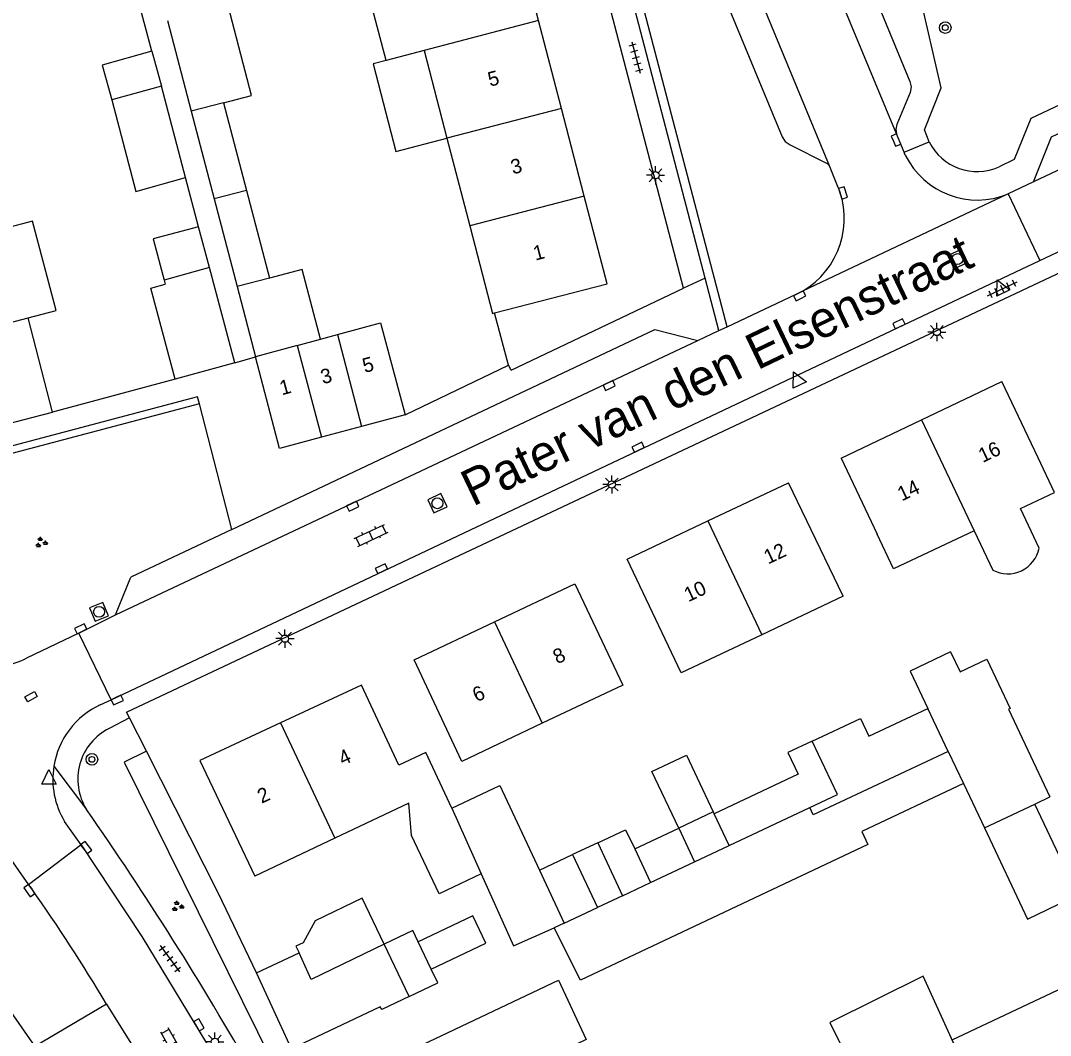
# Model space of a CAD drawing. Extents: x 136000 to 138005, y 398500 to 400500.
# Drawn here: x 137462.4 to 137533.3, y 399263.7 to 399333.7 of the extents above; entities that cross this region are included whole.
import ezdxf

# ---------------------------------------------------------------- set-up
doc = ezdxf.new("R2010")
doc.units = 0
for name, color, linetype in [('gg-afsc-erfafscheiding', 7, 'Continuous'), ('gg-afsc-muur', 7, 'Continuous'), ('gg-anno-huisnummerreeks BGT', 7, 'Continuous'), ('gg-anno-openbare ruimte label', 7, 'Continuous'), ('gg-bbg-bijgebouw', 7, 'Continuous'), ('gg-bbg-gedigitaliseerde bebouwing', 7, 'Continuous'), ('gg-bbg-gedigitaliseerde bijgebouw', 7, 'Continuous'), ('gg-bbg-hoofdgebouw', 7, 'Continuous'), ('gg-bbg-luifel en loopbrug', 7, 'Continuous'), ('gg-bbg-tussenscheiding', 7, 'Continuous'), ('gg-knt-verharding', 7, 'Continuous'), ('gg-knt-verharding nz', 7, 'Continuous'), ('gt-grn-groengrens', 7, 'Continuous'), ('gt-grn-weggrens', 7, 'Continuous'), ('gt-symb-boom', 7, 'Continuous'), ('gt-symb-groenvak', 7, 'Continuous'), ('gt-symb-klinker verharding', 7, 'Continuous'), ('gt-symb-kolk', 7, 'Continuous'), ('gt-symb-kolk center center', 7, 'Continuous'), ('gt-symb-lichtmast', 7, 'Continuous'), ('gt-symb-rioolschacht', 7, 'Continuous'), ('gt-symb-tegel verharding', 7, 'Continuous'), ('gt-symb-waterafsluiter', 7, 'Continuous')]:
    doc.layers.add(name, color=color, linetype=linetype)

# ---------------------------------------------------------------- blocks, each defined once
blk = doc.blocks.new('gt0-WAFSL')
at = {"layer": 'gt-symb-waterafsluiter'}
for p, q in [((-0.5, -0.333), (0, 0.667)), ((0, 0.667), (0.5, -0.333)), ((0.5, -0.333), (-0.5, -0.333))]:
    blk.add_line(p, q, dxfattribs=at)
blk = doc.blocks.new('gt0-KOLK')
at = {"layer": 'gt-symb-kolk'}
blk.add_lwpolyline([(0, 0), (0.375, 0), (0.375, 0.4), (-0.375, 0.4), (-0.375, 0), (0, 0)], dxfattribs=at)
blk = doc.blocks.new('gt0-TEG1')
at = {"layer": 'gt-symb-tegel verharding'}
for p, q in [((-1.125, 0), (1.125, 0)), ((-0.9, -0.25), (-0.9, 0.25)), ((-0.45, -0.25), (-0.45, 0.25)), ((0, -0.25), (0, 0.25)), ((0.45, -0.25), (0.45, 0.25)), ((0.9, -0.25), (0.9, 0.25))]:
    blk.add_line(p, q, dxfattribs=at)
blk = doc.blocks.new('gt0-LMAST')
at = {"layer": 'gt-symb-lichtmast'}
for p, q in [((-0.182, 0.173), (-0.447, 0.438)), ((-0.005, 0.246), (-0.005, 0.621)), ((0.172, 0.173), (0.437, 0.438)), ((-0.255, -0.004), (-0.63, -0.004)), ((-0.182, -0.181), (-0.447, -0.446)), ((-0.005, -0.254), (-0.005, -0.629)), ((0.437, -0.446), (0.172, -0.181)), ((0.245, -0.004), (0.62, -0.004))]:
    blk.add_line(p, q, dxfattribs=at)
blk.add_circle((-0.005, -0.004), 0.25, dxfattribs=at)
blk = doc.blocks.new('gt0-KL1')
at = {"layer": 'gt-symb-klinker verharding'}
for p, q in [((-1.15, 0.3), (1.15, 0.3)), ((-1, -0.3), (-1, 0.3)), ((-0.5, 0.3), (-0.5, 0.45)), ((0, -0.3), (0, 0.3)), ((0.5, 0.3), (0.5, 0.45)), ((1, -0.3), (1, 0.3)), ((-1.15, -0.3), (1.15, -0.3)), ((-0.5, -0.45), (-0.5, -0.3)), ((0.5, -0.45), (0.5, -0.3))]:
    blk.add_line(p, q, dxfattribs=at)
blk = doc.blocks.new('gt0-RS')
at = {"layer": 'gt-symb-rioolschacht'}
blk.add_lwpolyline([(-0.5, -0.5), (0.5, -0.5), (0.5, 0.5), (-0.5, 0.5)], close=True, dxfattribs=at)
blk.add_circle((0, 0), 0.375, dxfattribs=at)
blk = doc.blocks.new('gt0-GRVAK')
at = {"layer": 'gt-symb-groenvak'}
for p, q in [((-0.11, 0.189), (-0.228, 0.24)), ((-0.182, 0.153), (0.088, 0.153)), ((-0.091, 0.211), (-0.156, 0.322)), ((-0.047, 0.214), (-0.047, 0.393)), ((-0.004, 0.211), (0.061, 0.322)), ((0.015, 0.189), (0.133, 0.24)), ((0.262, -0.052), (0.197, 0.059)), ((0.305, -0.049), (0.305, 0.13)), ((0.349, -0.052), (0.414, 0.059)), ((-0.245, -0.228), (-0.363, -0.177)), ((-0.318, -0.264), (-0.047, -0.264)), ((-0.226, -0.206), (-0.291, -0.095)), ((-0.183, -0.203), (-0.183, -0.024)), ((-0.139, -0.206), (-0.074, -0.095)), ((-0.12, -0.228), (-0.002, -0.177)), ((0.243, -0.074), (0.125, -0.023)), ((0.17, -0.11), (0.441, -0.11)), ((0.368, -0.074), (0.486, -0.023))]:
    blk.add_line(p, q, dxfattribs=at)
blk = doc.blocks.new('gt0-BOOM')
at = {"layer": 'gt-symb-boom'}
for radius in [0.4, 0.2]:
    blk.add_circle((0, 0), radius, dxfattribs=at)
blk = doc.blocks.new('gt0-KOLKCC')
at = {"layer": 'gt-symb-kolk center center'}
blk.add_lwpolyline([(-0.375, 0.2), (0.375, 0.2), (0.375, -0.2), (-0.375, -0.2)], close=True, dxfattribs=at)

msp = doc.modelspace()

# ---------------------------------------------------------------- linework, layer by layer
at = {"layer": 'gg-afsc-erfafscheiding'}
for p, q in [((137471.396, 399331.58), (137469.591, 399338.468)), ((137474.622, 399319.481), (137473.724, 399322.886)), ((137469.865, 399285.629), (137469.683, 399285.988)), ((137471.024, 399283.344), (137469.865, 399285.629)), ((137475.999, 399273.531), (137471.024, 399283.344))]:
    msp.add_line(p, q, dxfattribs=at)
at = {"layer": 'gg-afsc-muur'}
for p, q in [((137495.989, 399309.947), (137495.019, 399313.546)), ((137488.87, 399306.53), (137495.989, 399309.947)), ((137473.007, 399308.97), (137464.552, 399306.708)), ((137478.609, 399268.051), (137475.999, 399273.531))]:
    msp.add_line(p, q, dxfattribs=at)
at = {"layer": 'gg-bbg-bijgebouw'}
for p, q in [((137477.119, 399310.102), (137473.007, 399308.97)), ((137488.87, 399306.53), (137485.84, 399305.713)), ((137485.84, 399305.713), (137483.098, 399304.974)), ((137478.609, 399268.051), (137481.548, 399269.441)), ((137481.033, 399262.812), (137478.609, 399268.051))]:
    msp.add_line(p, q, dxfattribs=at)
for points in [[(137483.098, 399304.974), (137480.19, 399304.19), (137478.543, 399310.509)], [(137489.14, 399266.43), (137487.24, 399265.52), (137487.14, 399265.71), (137481.033, 399262.812)]]:
    msp.add_lwpolyline(points, dxfattribs=at)
at = {"layer": 'gg-bbg-gedigitaliseerde bebouwing'}
for p, q in [((137487.549, 399330.949), (137485.978, 399336.939)), ((137490.161, 399331.634), (137487.549, 399330.949)), ((137490.161, 399331.634), (137491.735, 399325.587)), ((137491.735, 399325.587), (137493.31, 399319.54)), ((137493.31, 399319.54), (137494.88, 399313.51)), ((137464.552, 399306.708), (137462.867, 399313.206)), ((137532.48, 399303.552), (137529.99, 399308.81)), ((137518.9, 399303.54), (137521.399, 399298.286)), ((137528.072, 399298.527), (137529.355, 399295.818)), ((137519.037, 399294.01), (137513.436, 399291.361)), ((137484.005, 399277.332), (137478.5, 399274.72))]:
    msp.add_line(p, q, dxfattribs=at)
for points in [[(137462.867, 399313.206), (137464.809, 399313.718), (137463.186, 399319.873), (137461.269, 399319.367)], [(137532.549, 399297.33), (137531.262, 399300.051), (137533.611, 399301.164), (137532.48, 399303.552)], [(137528.072, 399298.527), (137522.521, 399295.899), (137521.399, 399298.286)], [(137513.436, 399291.361), (137507.873, 399288.729), (137504.16, 399296.58)], [(137500.56, 399294.87), (137503.863, 399287.893), (137498.306, 399285.256)], [(137498.306, 399285.256), (137492.769, 399282.628), (137489.47, 399289.63)], [(137494.105, 399274.884), (137491.205, 399273.509), (137489.302, 399277.521), (137489.116, 399279.757), (137484.005, 399277.332)], [(137485.13, 399260.76), (137499.416, 399267.555), (137501.331, 399263.463), (137499.29, 399262.47), (137501.139, 399258.666), (137494.447, 399255.413), (137494.198, 399255.926), (137491.392, 399254.562), (137491.86, 399253.6)]]:
    msp.add_lwpolyline(points, dxfattribs=at)
msp.add_arc((137530.39, 399297.762), 2.202, 241.97168, 348.69291, dxfattribs=at)
at = {"layer": 'gg-bbg-gedigitaliseerde bijgebouw'}
for p, q in [((137472.486, 399333.7), (137474.117, 399327.452)), ((137471.396, 399331.58), (137472.064, 399329.179)), ((137473.724, 399322.886), (137472.064, 399329.179)), ((137476.343, 399328.032), (137477.922, 399321.988)), ((137474.117, 399327.452), (137475.696, 399321.408)), ((137477.922, 399321.988), (137479.501, 399315.942)), ((137475.696, 399321.408), (137477.275, 399315.362)), ((137475.373, 399316.675), (137474.622, 399319.481)), ((137477.119, 399310.102), (137475.373, 399316.675)), ((137472.247, 399315.808), (137472.322, 399315.527)), ((137477.275, 399315.362), (137478.543, 399310.509)), ((137483.024, 399311.728), (137484.206, 399312.049)), ((137527.329, 399281.106), (137528.779, 399278.043)), ((137532.259, 399279.69), (137533.297, 399280.181)), ((137528.779, 399278.043), (137532.259, 399279.69)), ((137510.092, 399279.143), (137507.714, 399278.025)), ((137510.092, 399279.143), (137510.147, 399279.025)), ((137507.714, 399278.025), (137508.806, 399275.709)), ((137502.138, 399277.019), (137500.4, 399276.2)), ((137504.682, 399276.596), (137505.778, 399274.285)), ((137500.4, 399276.2), (137502.112, 399272.561)), ((137505.778, 399274.285), (137508.806, 399275.709)), ((137498.118, 399275.123), (137499.823, 399271.485)), ((137499.823, 399271.485), (137502.112, 399272.561)), ((137490.659, 399268.305), (137489.76, 399270.185))]:
    msp.add_line(p, q, dxfattribs=at)
for points in [[(137476.343, 399328.032), (137478.278, 399328.537), (137476.664, 399334.718)], [(137471.396, 399331.58), (137467.974, 399330.627), (137468.642, 399328.227)], [(137468.642, 399328.227), (137470.295, 399321.917), (137473.724, 399322.886)], [(137474.622, 399319.481), (137471.492, 399318.643), (137472.247, 399315.808)], [(137483.024, 399311.728), (137481.772, 399316.534), (137479.501, 399315.942)], [(137473.007, 399308.97), (137471.33, 399315.262), (137472.322, 399315.527)], [(137484.206, 399312.049), (137487.165, 399312.854), (137488.87, 399306.53)], [(137526.455, 399290.175), (137523.662, 399288.853), (137524.878, 399286.285)], [(137526.455, 399290.175), (137527.101, 399288.81), (137528.943, 399289.682), (137530.552, 399286.284)], [(137516.909, 399284.029), (137520.243, 399285.596), (137520.817, 399284.375), (137524.878, 399286.285)], [(137530.552, 399286.284), (137530.435, 399286.228), (137533.297, 399280.181)], [(137516.909, 399284.029), (137515.241, 399283.245), (137515.944, 399281.75), (137510.147, 399279.025)], [(137492.08, 399279.41), (137495.383, 399280.958), (137498.118, 399275.123)], [(137527.329, 399281.106), (137520.327, 399277.791), (137520.751, 399276.895), (137500.933, 399267.549), (137499.137, 399271.162)], [(137502.138, 399277.019), (137504.053, 399277.922), (137504.682, 399276.596)], [(137494.105, 399274.884), (137496.332, 399269.907), (137499.137, 399271.162)], [(137489.76, 399270.185), (137489.386, 399270.965), (137487.42, 399270.024)], [(137487.42, 399270.024), (137482.382, 399267.604), (137481.548, 399269.441)], [(137489.14, 399266.43), (137491.106, 399267.371), (137490.659, 399268.305)], [(137528.583, 399258.972), (137524.551, 399267.823), (137518.118, 399264.62), (137519.571, 399261.697)], [(137526.555, 399263.445), (137534.638, 399267.258), (137538.451, 399259.175), (137530.368, 399255.362), (137526.555, 399263.445)]]:
    msp.add_lwpolyline(points, dxfattribs=at)
at = {"layer": 'gg-bbg-hoofdgebouw'}
for p, q in [((137498.053, 399333.691), (137496.493, 399339.678)), ((137499.629, 399327.644), (137498.053, 399333.691)), ((137501.204, 399321.597), (137499.629, 399327.644)), ((137494.88, 399313.51), (137495.019, 399313.546)), ((137524.445, 399306.175), (137529.99, 399308.81)), ((137518.9, 399303.54), (137524.445, 399306.175)), ((137509.72, 399299.21), (137515.28, 399301.84)), ((137519.037, 399294.01), (137515.28, 399301.84)), ((137504.16, 399296.58), (137509.72, 399299.21)), ((137495.015, 399292.25), (137500.56, 399294.87)), ((137489.47, 399289.63), (137495.015, 399292.25))]:
    msp.add_line(p, q, dxfattribs=at)
for points in [[(137495.019, 399313.546), (137502.78, 399315.55), (137501.204, 399321.597)], [(137457.066, 399304.738), (137460.341, 399305.6), (137460.37, 399305.502), (137461.298, 399305.753), (137461.27, 399305.854), (137464.552, 399306.708)], [(137492.08, 399279.41), (137490.28, 399283.25), (137488.42, 399282.38), (137485.84, 399287.89), (137480.275, 399285.285)], [(137480.275, 399285.285), (137474.71, 399282.68), (137478.5, 399274.72)]]:
    msp.add_lwpolyline(points, dxfattribs=at)
at = {"layer": 'gg-bbg-luifel en loopbrug'}
for p, q in [((137504.682, 399276.596), (137507.714, 399278.025)), ((137498.118, 399275.123), (137500.4, 399276.2))]:
    msp.add_line(p, q, dxfattribs=at)
for points in [[(137487.549, 399330.949), (137486.649, 399330.714), (137488.223, 399324.672), (137491.735, 399325.587)], [(137507.714, 399278.025), (137505.868, 399281.942), (137508.248, 399283.064), (137510.092, 399279.143)], [(137528.779, 399278.043), (137531.76, 399271.746), (137535.218, 399273.442), (137532.259, 399279.69)], [(137487.42, 399270.024), (137485.9, 399273.201), (137482.649, 399271.645), (137481.828, 399270.125), (137481.334, 399269.889), (137481.548, 399269.441)], [(137490.659, 399268.305), (137494.427, 399270.108), (137493.528, 399271.988), (137489.76, 399270.185)]]:
    msp.add_lwpolyline(points, dxfattribs=at)
at = {"layer": 'gg-bbg-tussenscheiding'}
for p, q in [((137498.053, 399333.691), (137490.161, 399331.634)), ((137472.064, 399329.179), (137468.642, 399328.227)), ((137476.343, 399328.032), (137474.117, 399327.452)), ((137499.629, 399327.644), (137491.735, 399325.587)), ((137477.922, 399321.988), (137475.696, 399321.408)), ((137501.204, 399321.597), (137493.31, 399319.54)), ((137475.373, 399316.675), (137472.247, 399315.808)), ((137479.501, 399315.942), (137477.275, 399315.362)), ((137455.363, 399311.252), (137462.867, 399313.206)), ((137484.206, 399312.049), (137485.84, 399305.713)), ((137481.416, 399311.29), (137483.024, 399311.728)), ((137481.416, 399311.29), (137478.543, 399310.509)), ((137481.416, 399311.29), (137483.098, 399304.974)), ((137524.445, 399306.175), (137528.072, 399298.527)), ((137509.72, 399299.21), (137512.182, 399294.01)), ((137512.182, 399294.01), (137513.436, 399291.361)), ((137495.015, 399292.25), (137498.306, 399285.256)), ((137526.28, 399283.322), (137524.878, 399286.285)), ((137480.275, 399285.285), (137484.005, 399277.332)), ((137526.28, 399283.322), (137527.329, 399281.106)), ((137492.08, 399279.41), (137494.105, 399274.884)), ((137511.181, 399276.826), (137516.754, 399279.447)), ((137511.181, 399276.826), (137510.147, 399279.025)), ((137502.138, 399277.019), (137503.834, 399273.371)), ((137508.806, 399275.709), (137511.181, 399276.826)), ((137503.834, 399273.371), (137505.778, 399274.285)), ((137503.834, 399273.371), (137502.112, 399272.561)), ((137499.823, 399271.485), (137499.137, 399271.162)), ((137489.14, 399266.43), (137487.42, 399270.024))]:
    msp.add_line(p, q, dxfattribs=at)
for points in [[(137516.754, 399279.447), (137518.655, 399280.341), (137516.909, 399284.029)], [(137526.28, 399283.322), (137516.989, 399278.949), (137516.754, 399279.447)]]:
    msp.add_lwpolyline(points, dxfattribs=at)
at = {"layer": 'gg-knt-verharding'}
for p, q in [((137532.608, 399317.155), (137588.04, 399343.37)), ((137469.66, 399286.02), (137581.247, 399338.59)), ((137520.49, 399337.122), (137523.644, 399329.499)), ((137523.249, 399324.626), (137522.731, 399325.881)), ((137523.331, 399324.427), (137523.249, 399324.626)), ((137518.621, 399322.416), (137518.097, 399323.687)), ((137532.167, 399322.584), (137530.427, 399321.76)), ((137468.593, 399286.881), (137532.608, 399317.155)), ((137510.488, 399312.324), (137509.542, 399315.949)), ((137496.16, 399309.59), (137508.05, 399315.24)), ((137511.041, 399312.585), (137516.237, 399315.035)), ((137509.036, 399311.64), (137510.488, 399312.324)), ((137510.488, 399312.324), (137511.041, 399312.585)), ((137496.16, 399309.59), (137495.989, 399309.947)), ((137474.557, 399307.771), (137455.777, 399302.792)), ((137474.682, 399307.287), (137474.557, 399307.771)), ((137476.92, 399298.61), (137474.682, 399307.287)), ((137476.92, 399298.61), (137469.956, 399295.325)), ((137468.886, 399292.723), (137469.956, 399295.325)), ((137466.376, 399291.466), (137468.886, 399292.723)), ((137466.376, 399291.466), (137462.766, 399289.749)), ((137468.593, 399286.881), (137466.376, 399291.466)), ((137467.848, 399286.536), (137468.593, 399286.881)), ((137469.683, 399285.988), (137469.66, 399286.02)), ((137469.865, 399285.629), (137468.453, 399284.906)), ((137466.529, 399276.874), (137465.383, 399278.497)), ((137466.529, 399276.874), (137462.906, 399274.128)), ((137461.517, 399276.088), (137462.906, 399274.128)), ((137462.906, 399274.128), (137463.118, 399273.836)), ((137468.268, 399265.902), (137463.332, 399262.968)), ((137468.268, 399265.902), (137469.945, 399263.214))]:
    msp.add_line(p, q, dxfattribs=at)
for points in [[(137508.05, 399315.24), (137496.55, 399359.15), (137491.749, 399357.882)], [(137551.34, 399341.63), (137552.431, 399336.627), (137531.98, 399326.95), (137530.84, 399324.12), (137529.789, 399323.61)], [(137532.167, 399322.584), (137533.405, 399325.692), (137567.222, 399341.746), (137570.486, 399340.73)], [(137508.798, 399340.301), (137514.84, 399325.69), (137515.058, 399325.352), (137515.4, 399325.14), (137517.946, 399323.841), (137518.097, 399323.687)], [(137509.542, 399315.949), (137503.548, 399338.905), (137504.128, 399339.059)], [(137524.98, 399325.34), (137524.65, 399326.16), (137525.81, 399329.06), (137524.319, 399335.572)], [(137523.644, 399329.499), (137523.73, 399329.12), (137523.66, 399328.74), (137522.75, 399326.54), (137522.68, 399326.202), (137522.731, 399325.881)], [(137476.92, 399298.61), (137506.061, 399312.408), (137509.036, 399311.64)], [(137466.529, 399276.874), (137470.719, 399270.553), (137475.616, 399262.458), (137479.14, 399256.157), (137482.55, 399249.792), (137482.93, 399249.016)]]:
    msp.add_lwpolyline(points, dxfattribs=at)
for centre, radius, start, end in [((137528.277, 399326.956), 3.672, 206.10959, 294.31881), ((137528.289, 399326.844), 5.516, 205.99344, 292.80955), ((137513.308, 399320.057), 5.813, 300.25563, 23.94435), ((137460.136, 399294.868), 5.755, 263.32997, 297.19104), ((137470.228, 399281.409), 5.652, 114.89774, 170.99167), ((137470.235, 399281.397), 3.936, 116.91505, 211.94797), ((137470.228, 399281.409), 5.653, 170.99157, 211.00663), ((137277.273, 399146.937), 231.258, 29.57859, 34.91921), ((137372.577, 399209.427), 111.114, 30.54834, 35.42728)]:
    msp.add_arc(centre, radius, start, end, dxfattribs=at)
at = {"layer": 'gg-knt-verharding nz'}
for p, q in [((137522.731, 399325.881), (137502.008, 399375.87)), ((137518.097, 399323.687), (137503.245, 399359.639)), ((137570.486, 399340.73), (137532.167, 399322.584)), ((137468.886, 399292.723), (137509.036, 399311.64))]:
    msp.add_line(p, q, dxfattribs=at)
at = {"layer": 'gt-grn-groengrens'}
for p, q in [((137511.041, 399312.585), (137504.128, 399339.059)), ((137456.661, 399272.525), (137463.332, 399262.968))]:
    msp.add_line(p, q, dxfattribs=at)
for points in [[(137474.682, 399307.287), (137455.906, 399302.309), (137455.777, 399302.792)], [(137471.024, 399283.344), (137469.488, 399282.565), (137479.696, 399261.94)]]:
    msp.add_lwpolyline(points, dxfattribs=at)
at = {"layer": 'gt-grn-weggrens'}
for p, q in [((137523.249, 399324.626), (137524.98, 399325.34)), ((137530.427, 399321.76), (137516.237, 399315.035)), ((137530.427, 399321.76), (137532.608, 399317.155)), ((137509.542, 399315.949), (137508.05, 399315.24)), ((137477.119, 399310.102), (137478.543, 399310.509)), ((137464.645, 399282.294), (137466.895, 399279.314))]:
    msp.add_line(p, q, dxfattribs=at)

# ---------------------------------------------------------------- block references
at = {"layer": 'gt-symb-boom'}
for p in [(137526.087, 399333.211), (137467.273, 399282.771)]:
    msp.add_blockref('gt0-BOOM', p, dxfattribs=at)
at = {"layer": 'gt-symb-groenvak'}
for p in [(137463.764, 399297.717), (137473.168, 399272.635)]:
    msp.add_blockref('gt0-GRVAK', p, dxfattribs=at)
at = {"layer": 'gt-symb-klinker verharding'}
for p, rotation in [((137486.513, 399298.204), 25.207221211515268), ((137472.816, 399263.144), -60.58918037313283)]:
    msp.add_blockref('gt0-KL1', p, dxfattribs=dict(at, rotation=rotation))
at = {"layer": 'gt-symb-kolk'}
for p, rotation in [((137522.505, 399325.381), -67.48588735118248), ((137518.845, 399321.752), -72.7245797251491), ((137516.13, 399314.54), 27.256871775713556), ((137522.971, 399312.608), 25.283480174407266), ((137503.004, 399308.36), 25.027278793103), ((137504.996, 399304.102), 25.5397328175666), ((137485.334, 399300.044), 25.027278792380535), ((137487.313, 399295.736), 25.283480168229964), ((137466.579, 399291.592), 26.231939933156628), ((137468.928, 399287.039), -154.7927787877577), ((137466.714, 399276.575), -53.256203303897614), ((137463.118, 399273.836), 126.01052540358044), ((137474.479, 399264.367), -59.203286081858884)]:
    msp.add_blockref('gt0-KOLK', p, dxfattribs=dict(at, rotation=rotation))
at = {"layer": 'gt-symb-kolk center center', "rotation": -149.79306597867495}
msp.add_blockref('gt0-KOLKCC', (137463.081, 399287.089), dxfattribs=at)
at = {"layer": 'gt-symb-lichtmast'}
for p in [(137506.119, 399323.037), (137525.504, 399312.232), (137503.103, 399301.72), (137480.578, 399291.094), (137475.752, 399263.312)]:
    msp.add_blockref('gt0-LMAST', p, dxfattribs=at)
at = {"layer": 'gt-symb-rioolschacht'}
for p, rotation in [((137526.927, 399317.255), 25.97571465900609), ((137491.082, 399300.425), 25.027278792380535), ((137467.76, 399292.94), -157.53882429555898)]:
    msp.add_blockref('gt0-RS', p, dxfattribs=dict(at, rotation=rotation))
at = {"layer": 'gt-symb-tegel verharding'}
for p, rotation in [((137504.774, 399331.154), -75.1018127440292), ((137530.02, 399315.201), 25.283480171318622), ((137472.646, 399269.026), -53.416578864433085)]:
    msp.add_blockref('gt0-TEG1', p, dxfattribs=dict(at, rotation=rotation))
at = {"layer": 'gt-symb-waterafsluiter'}
for p, rotation in [((137529.946, 399315.22), 25.411600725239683), ((137515.919, 399308.881), 25.411600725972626)]:
    msp.add_blockref('gt0-WAFSL', p, dxfattribs=dict(at, rotation=rotation))
msp.add_blockref('gt0-WAFSL', (137464.311, 399281.394), dxfattribs=at)

# ---------------------------------------------------------------- texts
at = {"layer": 'gg-anno-huisnummerreeks BGT'}
for s, rotation, p in [('5', 14.6, (137494.706, 399329.133)), ('3', 14.6, (137496.281, 399323.087)), ('1', 14.6, (137497.83, 399317.143)), ('5', 15.1, (137486.069, 399309.4)), ('3', 15.1, (137483.183, 399308.622)), ('1', 15.1, (137480.358, 399307.86)), ('16', 25.4, (137528.661, 399303.196)), ('14', 25.4, (137523.083, 399300.546)), ('12', 25.3, (137513.874, 399296.197)), ('10', 25.3, (137508.376, 399293.596)), ('8', 25.3, (137499.34, 399289.316)), ('6', 25.3, (137493.795, 399286.696)), ('4', 25.1, (137484.56, 399282.322)), ('2', 25.1, (137478.965, 399279.703))]:
    msp.add_text(s, height=1, rotation=rotation, dxfattribs=at).set_placement(p)
at = {"layer": 'gg-anno-openbare ruimte label'}
msp.add_text('Pater van den Elsenstraat', height=2.5, rotation=25.6, dxfattribs=at).set_placement((137493.516, 399300.175))

doc.saveas('drawing.dxf')
